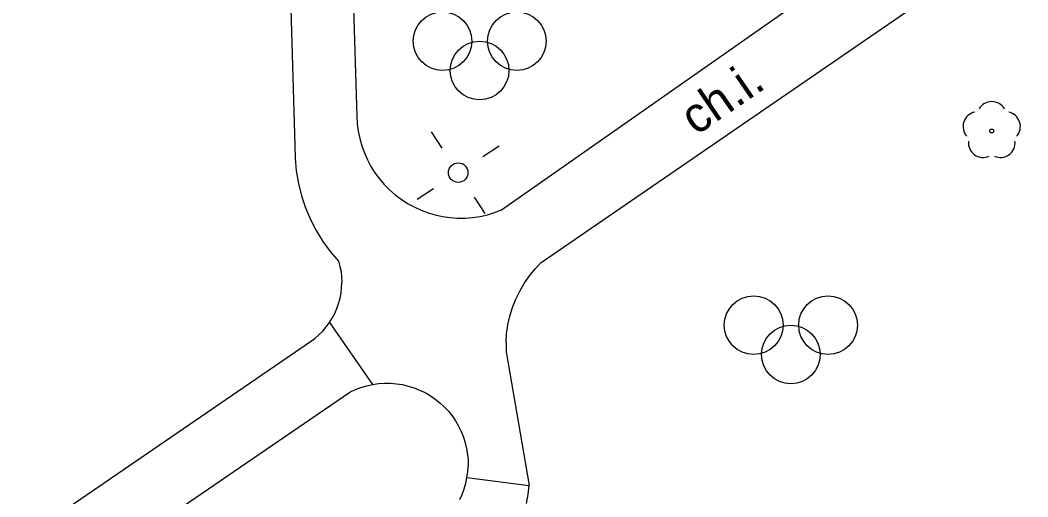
# Model space of a CAD drawing. Extents: x 6434771 to 6436222, y 5663454 to 5664782.
# Drawn here: x 6435092.51 to 6435118.26, y 5664181.48 to 5664193.66 of the extents above; entities that cross this region are included whole.
import ezdxf

# ---------------------------------------------------------------- set-up
doc = ezdxf.new("R2010")
doc.units = 0
for name, color, linetype in [('Warstwa 11', 7, 'Continuous'), ('Warstwa 2', 7, 'Continuous'), ('Warstwa 4', 7, 'Continuous'), ('Warstwa 8', 7, 'Continuous'), ('Warstwa 9', 7, 'Continuous')]:
    doc.layers.add(name, color=color, linetype=linetype)

msp = doc.modelspace()

# ---------------------------------------------------------------- linework, layer by layer
at = {"layer": 'Warstwa 11'}
msp.add_circle((6435117.34, 5664190.828), 0.05, dxfattribs=at)
for centre, start, end in [((6435117.34, 5664191.203), 30.1471, 149.8529), ((6435116.983, 5664190.944), 102.1471, 221.8529), ((6435117.697, 5664190.944), 318.1471, 77.8529), ((6435117.12, 5664190.525), 174.1471, 293.8529), ((6435117.56, 5664190.525), 246.1471, 5.8529)]:
    msp.add_arc(centre, 0.375, start, end, dxfattribs=at)
at = {"layer": 'Warstwa 2'}
msp.add_circle((6435103.705, 5664189.763), 0.25, dxfattribs=at)
at = {"layer": 'Warstwa 4'}
for points in [[(6435103.295, 5664190.391), (6435103.022, 5664190.81)], [(6435104.333, 5664190.173), (6435104.752, 5664190.446)], [(6435103.077, 5664189.353), (6435102.658, 5664189.08)], [(6435104.115, 5664189.135), (6435104.388, 5664188.716)]]:
    msp.add_lwpolyline(points, dxfattribs=at)
at = {"layer": 'Warstwa 8'}
for p, q in [((6435099.358, 5664196.236), (6435099.533, 5664190.454)), ((6435100.963, 5664196.217), (6435101.113, 5664191.205)), ((6435104.814, 5664188.81), (6435115.139, 5664196.045)), ((6435105.828, 5664187.467), (6435118.263, 5664196.007)), ((6435101.113, 5664191.205), (6435101.124, 5664191.013)), ((6435101.124, 5664191.013), (6435101.15, 5664190.823)), ((6435101.15, 5664190.823), (6435101.188, 5664190.635)), ((6435101.188, 5664190.635), (6435101.241, 5664190.45)), ((6435099.533, 5664190.454), (6435099.537, 5664190.13)), ((6435101.241, 5664190.45), (6435101.306, 5664190.269)), ((6435099.537, 5664190.13), (6435099.566, 5664189.808)), ((6435101.306, 5664190.269), (6435101.385, 5664190.094)), ((6435101.385, 5664190.094), (6435101.475, 5664189.924)), ((6435099.566, 5664189.808), (6435099.62, 5664189.488)), ((6435101.475, 5664189.924), (6435101.578, 5664189.762)), ((6435101.578, 5664189.762), (6435101.692, 5664189.608)), ((6435101.692, 5664189.608), (6435101.817, 5664189.462)), ((6435099.62, 5664189.488), (6435099.698, 5664189.174)), ((6435101.817, 5664189.462), (6435101.952, 5664189.325)), ((6435101.952, 5664189.325), (6435102.097, 5664189.199)), ((6435099.698, 5664189.174), (6435099.801, 5664188.867)), ((6435102.097, 5664189.199), (6435102.25, 5664189.083)), ((6435102.25, 5664189.083), (6435102.412, 5664188.978)), ((6435099.801, 5664188.867), (6435099.926, 5664188.569)), ((6435102.412, 5664188.978), (6435102.58, 5664188.886)), ((6435102.58, 5664188.886), (6435102.755, 5664188.806)), ((6435102.755, 5664188.806), (6435102.935, 5664188.738)), ((6435102.935, 5664188.738), (6435103.119, 5664188.684)), ((6435104.45, 5664188.687), (6435104.634, 5664188.742)), ((6435104.634, 5664188.742), (6435104.814, 5664188.81)), ((6435099.926, 5664188.569), (6435100.075, 5664188.282)), ((6435103.119, 5664188.684), (6435103.307, 5664188.643)), ((6435103.307, 5664188.643), (6435103.497, 5664188.616)), ((6435103.497, 5664188.616), (6435103.689, 5664188.603)), ((6435103.689, 5664188.603), (6435103.881, 5664188.603)), ((6435103.881, 5664188.603), (6435104.073, 5664188.617)), ((6435104.073, 5664188.617), (6435104.263, 5664188.645)), ((6435104.263, 5664188.645), (6435104.45, 5664188.687)), ((6435100.075, 5664188.282), (6435100.246, 5664188.006)), ((6435100.246, 5664188.006), (6435100.437, 5664187.745)), ((6435100.437, 5664187.745), (6435100.648, 5664187.5)), ((6435100.648, 5664187.5), (6435100.684, 5664187.368)), ((6435105.67, 5664187.301), (6435105.828, 5664187.467)), ((6435100.684, 5664187.368), (6435100.71, 5664187.234)), ((6435100.71, 5664187.234), (6435100.725, 5664187.098)), ((6435105.525, 5664187.123), (6435105.67, 5664187.301)), ((6435100.725, 5664187.098), (6435100.731, 5664186.961)), ((6435100.726, 5664186.824), (6435100.731, 5664186.961)), ((6435105.278, 5664186.736), (6435105.394, 5664186.934)), ((6435105.394, 5664186.934), (6435105.525, 5664187.123)), ((6435100.686, 5664186.554), (6435100.711, 5664186.688)), ((6435100.711, 5664186.688), (6435100.726, 5664186.824)), ((6435105.178, 5664186.53), (6435105.278, 5664186.736)), ((6435100.605, 5664186.292), (6435100.65, 5664186.421)), ((6435100.65, 5664186.421), (6435100.686, 5664186.554)), ((6435105.094, 5664186.316), (6435105.178, 5664186.53)), ((6435100.487, 5664186.045), (6435100.551, 5664186.167)), ((6435100.551, 5664186.167), (6435100.605, 5664186.292)), ((6435105.026, 5664186.097), (6435105.094, 5664186.316)), ((6435100.333, 5664185.819), (6435100.414, 5664185.93)), ((6435100.414, 5664185.93), (6435100.487, 5664186.045)), ((6435104.976, 5664185.873), (6435105.026, 5664186.097)), ((6435100.147, 5664185.619), (6435100.244, 5664185.716)), ((6435100.244, 5664185.716), (6435100.333, 5664185.819)), ((6435104.927, 5664185.417), (6435104.943, 5664185.646)), ((6435104.943, 5664185.646), (6435104.976, 5664185.873)), ((6435092.51, 5664180.368), (6435099.933, 5664185.448)), ((6435099.933, 5664185.448), (6435100.043, 5664185.529)), ((6435100.043, 5664185.529), (6435100.147, 5664185.619)), ((6435104.927, 5664185.417), (6435104.93, 5664185.188)), ((6435104.93, 5664185.188), (6435105.519, 5664181.77)), ((6435105.454, 5664181.306), (6435105.495, 5664181.536)), ((6435105.495, 5664181.536), (6435105.519, 5664181.77))]:
    msp.add_line(p, q, dxfattribs=at)
for centre in [(6435103.302, 5664193.122), (6435105.202, 5664193.122), (6435104.252, 5664192.372), (6435111.256, 5664185.865), (6435113.156, 5664185.865), (6435112.206, 5664185.115)]:
    msp.add_circle(centre, 0.75, dxfattribs=at)
at = {"layer": 'Warstwa 9'}
for p, q in [((6435099.358, 5664196.236), (6435099.533, 5664190.454)), ((6435100.963, 5664196.217), (6435101.113, 5664191.205)), ((6435104.814, 5664188.81), (6435115.139, 5664196.045)), ((6435105.828, 5664187.467), (6435118.263, 5664196.007)), ((6435101.113, 5664191.205), (6435101.124, 5664191.013)), ((6435101.124, 5664191.013), (6435101.15, 5664190.823)), ((6435101.15, 5664190.823), (6435101.188, 5664190.635)), ((6435101.188, 5664190.635), (6435101.241, 5664190.45)), ((6435099.533, 5664190.454), (6435099.537, 5664190.13)), ((6435101.241, 5664190.45), (6435101.306, 5664190.269)), ((6435099.537, 5664190.13), (6435099.566, 5664189.808)), ((6435101.306, 5664190.269), (6435101.385, 5664190.094)), ((6435101.385, 5664190.094), (6435101.475, 5664189.924)), ((6435099.566, 5664189.808), (6435099.62, 5664189.488)), ((6435101.475, 5664189.924), (6435101.578, 5664189.762)), ((6435101.578, 5664189.762), (6435101.692, 5664189.608)), ((6435101.692, 5664189.608), (6435101.817, 5664189.462)), ((6435099.62, 5664189.488), (6435099.698, 5664189.174)), ((6435101.817, 5664189.462), (6435101.952, 5664189.325)), ((6435101.952, 5664189.325), (6435102.097, 5664189.199)), ((6435099.698, 5664189.174), (6435099.801, 5664188.867)), ((6435102.097, 5664189.199), (6435102.25, 5664189.083)), ((6435102.25, 5664189.083), (6435102.412, 5664188.978)), ((6435099.801, 5664188.867), (6435099.926, 5664188.569)), ((6435102.412, 5664188.978), (6435102.58, 5664188.886)), ((6435102.58, 5664188.886), (6435102.755, 5664188.806)), ((6435102.755, 5664188.806), (6435102.935, 5664188.738)), ((6435102.935, 5664188.738), (6435103.119, 5664188.684)), ((6435104.45, 5664188.687), (6435104.634, 5664188.742)), ((6435104.634, 5664188.742), (6435104.814, 5664188.81)), ((6435099.926, 5664188.569), (6435100.075, 5664188.282)), ((6435103.119, 5664188.684), (6435103.307, 5664188.643)), ((6435103.307, 5664188.643), (6435103.497, 5664188.616)), ((6435103.497, 5664188.616), (6435103.689, 5664188.603)), ((6435103.689, 5664188.603), (6435103.881, 5664188.603)), ((6435103.881, 5664188.603), (6435104.073, 5664188.617)), ((6435104.073, 5664188.617), (6435104.263, 5664188.645)), ((6435104.263, 5664188.645), (6435104.45, 5664188.687)), ((6435100.075, 5664188.282), (6435100.246, 5664188.006)), ((6435100.246, 5664188.006), (6435100.437, 5664187.745)), ((6435100.437, 5664187.745), (6435100.648, 5664187.5)), ((6435100.648, 5664187.5), (6435100.684, 5664187.368)), ((6435105.67, 5664187.301), (6435105.828, 5664187.467)), ((6435100.684, 5664187.368), (6435100.71, 5664187.234)), ((6435100.71, 5664187.234), (6435100.725, 5664187.098)), ((6435105.525, 5664187.123), (6435105.67, 5664187.301)), ((6435100.725, 5664187.098), (6435100.731, 5664186.961)), ((6435100.726, 5664186.824), (6435100.731, 5664186.961)), ((6435105.278, 5664186.736), (6435105.394, 5664186.934)), ((6435105.394, 5664186.934), (6435105.525, 5664187.123)), ((6435100.686, 5664186.554), (6435100.711, 5664186.688)), ((6435100.711, 5664186.688), (6435100.726, 5664186.824)), ((6435105.178, 5664186.53), (6435105.278, 5664186.736)), ((6435100.605, 5664186.292), (6435100.65, 5664186.421)), ((6435100.65, 5664186.421), (6435100.686, 5664186.554)), ((6435105.094, 5664186.316), (6435105.178, 5664186.53)), ((6435100.487, 5664186.045), (6435100.551, 5664186.167)), ((6435100.551, 5664186.167), (6435100.605, 5664186.292)), ((6435105.026, 5664186.097), (6435105.094, 5664186.316)), ((6435100.333, 5664185.819), (6435100.414, 5664185.93)), ((6435100.414, 5664185.93), (6435100.487, 5664186.045)), ((6435100.414, 5664185.93), (6435101.517, 5664184.352)), ((6435100.414, 5664185.93), (6435101.517, 5664184.352)), ((6435104.976, 5664185.873), (6435105.026, 5664186.097)), ((6435100.147, 5664185.619), (6435100.244, 5664185.716)), ((6435100.244, 5664185.716), (6435100.333, 5664185.819)), ((6435104.927, 5664185.417), (6435104.943, 5664185.646)), ((6435104.943, 5664185.646), (6435104.976, 5664185.873)), ((6435092.51, 5664180.368), (6435099.933, 5664185.448)), ((6435099.933, 5664185.448), (6435100.043, 5664185.529)), ((6435100.043, 5664185.529), (6435100.147, 5664185.619)), ((6435104.927, 5664185.417), (6435104.93, 5664185.188)), ((6435104.93, 5664185.188), (6435105.519, 5664181.77)), ((6435101.517, 5664184.352), (6435101.669, 5664184.373)), ((6435101.669, 5664184.373), (6435101.822, 5664184.383)), ((6435101.822, 5664184.383), (6435101.976, 5664184.382)), ((6435101.976, 5664184.382), (6435102.129, 5664184.37)), ((6435102.129, 5664184.37), (6435102.28, 5664184.346)), ((6435093.424, 5664179.027), (6435100.937, 5664184.156)), ((6435100.937, 5664184.156), (6435101.076, 5664184.221)), ((6435101.076, 5664184.221), (6435101.22, 5664184.275)), ((6435101.22, 5664184.275), (6435101.367, 5664184.319)), ((6435101.367, 5664184.319), (6435101.517, 5664184.352)), ((6435102.28, 5664184.346), (6435102.43, 5664184.311)), ((6435102.43, 5664184.311), (6435102.576, 5664184.265)), ((6435102.576, 5664184.265), (6435102.719, 5664184.209)), ((6435102.719, 5664184.209), (6435102.857, 5664184.142)), ((6435102.857, 5664184.142), (6435102.99, 5664184.065)), ((6435102.99, 5664184.065), (6435103.117, 5664183.978)), ((6435103.117, 5664183.978), (6435103.237, 5664183.882)), ((6435103.237, 5664183.882), (6435103.349, 5664183.778)), ((6435103.349, 5664183.778), (6435103.454, 5664183.666)), ((6435103.454, 5664183.666), (6435103.55, 5664183.546)), ((6435103.55, 5664183.546), (6435103.637, 5664183.419)), ((6435103.637, 5664183.419), (6435103.714, 5664183.287)), ((6435103.714, 5664183.287), (6435103.781, 5664183.149)), ((6435103.781, 5664183.149), (6435103.838, 5664183.006)), ((6435103.838, 5664183.006), (6435103.885, 5664182.86)), ((6435103.885, 5664182.86), (6435103.92, 5664182.71)), ((6435103.92, 5664182.71), (6435103.943, 5664182.563)), ((6435103.943, 5664182.563), (6435103.956, 5664182.415)), ((6435103.956, 5664182.415), (6435103.957, 5664182.266)), ((6435103.928, 5664181.97), (6435103.948, 5664182.118)), ((6435103.948, 5664182.118), (6435103.957, 5664182.266)), ((6435103.856, 5664181.682), (6435103.897, 5664181.825)), ((6435103.897, 5664181.825), (6435103.928, 5664181.97)), ((6435103.928, 5664181.97), (6435105.519, 5664181.77)), ((6435103.928, 5664181.97), (6435105.519, 5664181.77)), ((6435103.743, 5664181.407), (6435103.804, 5664181.542)), ((6435103.804, 5664181.542), (6435103.856, 5664181.682)), ((6435105.454, 5664181.306), (6435105.495, 5664181.536)), ((6435105.495, 5664181.536), (6435105.519, 5664181.77))]:
    msp.add_line(p, q, dxfattribs=at)

# ---------------------------------------------------------------- texts
msp.add_text('ch.i.', height=0.9, rotation=34.4806, dxfattribs=at).set_placement((6435109.782, 5664190.696))

doc.saveas('drawing.dxf')
